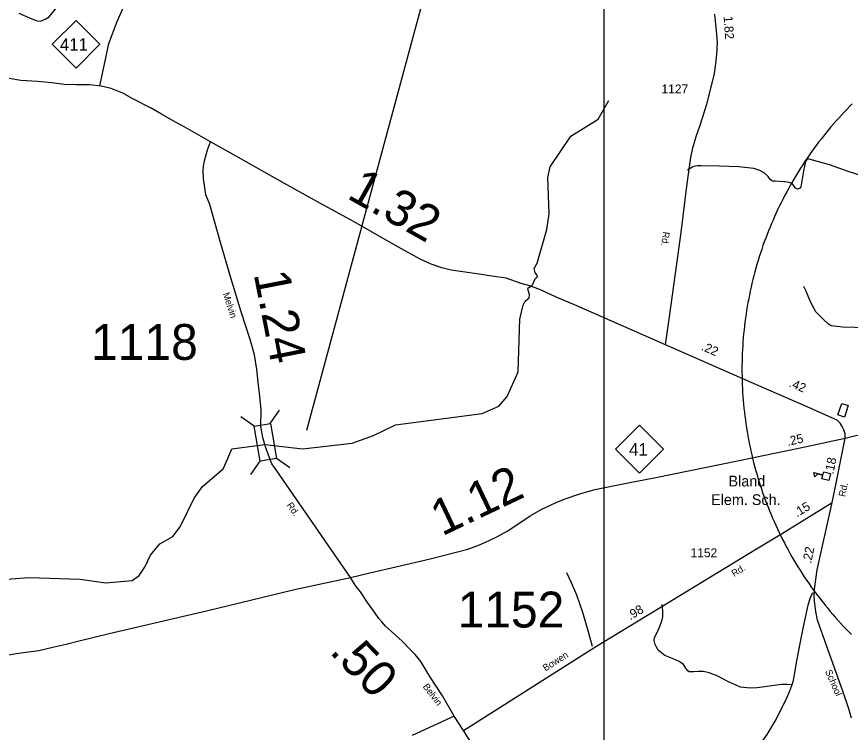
# Model space of a CAD drawing. Extents: x 2093524 to 2270757, y 289120 to 570408.
# Drawn here: x 2224567 to 2236187, y 351730 to 361713 of the extents above; entities that cross this region are included whole.
import ezdxf

# ---------------------------------------------------------------- set-up
doc = ezdxf.new("R2010")
doc.units = 0
for name, color, linetype in [('Exist Boundary Political City Limit New', 7, 'Continuous'), ('Exist Cultural Educational Facility Elementary CELL', 7, 'Continuous'), ('Exist Cultural Educational Facility Elementary Label', 7, 'Continuous'), ('Exist Hydrographic Creek Single Shore', 7, 'Continuous'), ('Exist Road Non-System Type 51', 7, 'Continuous'), ('Exist Road Primary NC Attributed', 7, 'Continuous'), ('Exist Road Primary NC Mileage Hundredths English Label', 7, 'Continuous'), ('Exist Road Primary NC Shield CELL', 7, 'Continuous'), ('Exist Road Primary NC Shield Number Label', 7, 'Continuous'), ('Exist Road Secondary Mileage Hundredths English Label', 7, 'Continuous'), ('Exist Road Secondary Structure Standard Bridge CELL', 7, 'Continuous'), ('Exist Road Secondary Structure Standard Bridge Number Label', 7, 'Continuous'), ('Exist Road Secondary Type 51 Attributed', 7, 'Continuous'), ('Exist Road Secondary Type 51 Label', 7, 'Continuous'), ('Exist Road Secondary Type 51 Number Label', 7, 'Continuous'), ('Exist Utilities Telephone Line', 7, 'Continuous'), ('Map Preparation Boundary City Limit Buffer Line', 7, 'Continuous'), ('Map Preparation Inset Cut Line', 7, 'Continuous')]:
    doc.layers.add(name, color=color, linetype=linetype)

msp = doc.modelspace()

# ---------------------------------------------------------------- linework, layer by layer
at = {"layer": 'Exist Boundary Political City Limit New'}
for points in [[(2236215, 360497), (2236176, 360458), (2236138, 360419), (2236100, 360379), (2236063, 360339), (2236026, 360299), (2235989, 360258), (2235953, 360216), (2235918, 360175), (2235882, 360133), (2235848, 360090), (2235813, 360048)], [(2235813, 360048), (2235779, 360005), (2235746, 359961), (2235713, 359917), (2235680, 359873), (2235648, 359829), (2235617, 359784), (2235586, 359739), (2235555, 359693), (2235525, 359648), (2235495, 359602), (2235466, 359555), (2235438, 359508), (2235409, 359461), (2235382, 359414), (2235354, 359367), (2235328, 359319), (2235301, 359271), (2235276, 359222), (2235250, 359174), (2235226, 359125), (2235202, 359075), (2235178, 359026), (2235155, 358976), (2235132, 358926), (2235110, 358876), (2235088, 358826), (2235068, 358775), (2235047, 358724), (2235027, 358673), (2235008, 358622), (2234988, 358571), (2234970, 358519), (2234952, 358467), (2234935, 358415), (2234918, 358363), (2234902, 358311), (2234886, 358258), (2234872, 358205), (2234857, 358153), (2234843, 358100), (2234830, 358046), (2234816, 357993), (2234804, 357940), (2234792, 357886), (2234781, 357833), (2234771, 357779), (2234760, 357725), (2234751, 357671), (2234742, 357617), (2234734, 357563), (2234726, 357508), (2234719, 357454), (2234712, 357400), (2234706, 357345), (2234700, 357291), (2234696, 357236), (2234691, 357181), (2234687, 357127), (2234684, 357072), (2234682, 357017), (2234679, 356963), (2234678, 356908), (2234677, 356853), (2234676, 356798), (2234677, 356743), (2234678, 356689), (2234679, 356634), (2234681, 356579), (2234683, 356524), (2234686, 356470), (2234690, 356415), (2234694, 356360), (2234699, 356306), (2234704, 356251), (2234710, 356197), (2234717, 356142), (2234724, 356088), (2234732, 356033), (2234740, 355979), (2234748, 355925), (2234758, 355871), (2234768, 355817), (2234778, 355763), (2234789, 355710), (2234801, 355656), (2234813, 355603), (2234826, 355549), (2234839, 355496), (2234853, 355443), (2234867, 355390), (2234882, 355338), (2234898, 355285), (2234914, 355233), (2234930, 355180), (2234947, 355128), (2234965, 355076), (2234983, 355025), (2235002, 354973), (2235021, 354922)], [(2235021, 354922), (2235041, 354871), (2235061, 354820), (2235082, 354769), (2235104, 354719), (2235126, 354669), (2235148, 354619), (2235171, 354569), (2235194, 354519), (2235218, 354470), (2235243, 354421), (2235268, 354372), (2235294, 354324), (2235320, 354276), (2235346, 354228), (2235373, 354180), (2235401, 354133), (2235429, 354086), (2235458, 354039), (2235486, 353992), (2235516, 353946), (2235546, 353900), (2235576, 353855), (2235608, 353809), (2235639, 353765), (2235671, 353720), (2235703, 353676), (2235736, 353632), (2235770, 353588), (2235803, 353545), (2235837, 353502), (2235872, 353460), (2235907, 353418), (2235942, 353376), (2235978, 353335), (2236015, 353294), (2236052, 353253), (2236089, 353213), (2236126, 353173), (2236165, 353134), (2236203, 353094)]]:
    msp.add_lwpolyline(points, dxfattribs=at)
at = {"layer": 'Exist Cultural Educational Facility Elementary CELL'}
msp.add_lwpolyline([(2235886, 355243), (2235791, 355268), (2235802, 355312), (2235730, 355331), (2235694, 355292), (2235680, 355354), (2235805, 355322), (2235816, 355366), (2235911, 355342)], close=True, dxfattribs=at)
at = {"layer": 'Exist Hydrographic Creek Single Shore'}
for p, q in [((2224147, 353850), (2224738, 353888)), ((2224738, 353888), (2225451, 353867)), ((2225451, 353867), (2225810, 353814))]:
    msp.add_line(p, q, dxfattribs=at)
for points in [[(2228026, 355747), (2228552, 355685), (2229242, 355766), (2229541, 355869), (2229848, 356020), (2231055, 356180), (2231287, 356280), (2231403, 356416), (2231558, 356757), (2231581, 357495), (2231627, 357687), (2231653, 357745), (2231709, 357793), (2231714, 357839), (2231692, 357912), (2231698, 357932), (2231754, 357965), (2231798, 358066), (2231828, 358082), (2231818, 358110), (2231793, 358143), (2231780, 358198), (2231821, 358273), (2231959, 358743), (2231990, 358963), (2231970, 359468), (2232002, 359618), (2232290, 360046), (2232671, 360284), (2232819, 360544)], [(2225810, 353814), (2226176, 353849), (2226275, 353916), (2226358, 354043), (2226431, 354202), (2226563, 354360), (2226746, 354461), (2226845, 354597), (2227041, 354997), (2227157, 355158), (2227446, 355408), (2227512, 355551), (2227568, 355686), (2228026, 355747)]]:
    msp.add_lwpolyline(points, dxfattribs=at)
at = {"layer": 'Exist Road Non-System Type 51'}
for points in [[(2225725, 360748), (2225789, 361052), (2225852, 361341), (2225968, 361645), (2226078, 361897), (2226345, 362312), (2226676, 362910), (2226881, 363320), (2227012, 363566), (2227122, 363739), (2227112, 363797), (2227022, 363970), (2226897, 364180), (2226823, 364243), (2226781, 364485), (2226755, 364574)], [(2224599, 361764), (2224748, 361696), (2224849, 361655), (2224897, 361652), (2224932, 361663), (2224964, 361677), (2225019, 361712), (2225210, 361950)], [(2236449, 359461), (2236156, 359554), (2235895, 359648), (2235647, 359718), (2235601, 359728), (2235575, 359712), (2235563, 359692), (2235536, 359561), (2235496, 359341), (2235482, 359321), (2235468, 359311), (2235450, 359309), (2235424, 359321), (2235414, 359337), (2235380, 359380), (2235360, 359392), (2235337, 359402), (2235270, 359408), (2235256, 359409), (2235139, 359418), (2235106, 359420), (2235087, 359426), (2235069, 359440), (2235041, 359484), (2234985, 359533), (2234926, 359569), (2234842, 359596), (2234632, 359620), (2234360, 359626), (2234110, 359632), (2234056, 359631), (2234030, 359629), (2233994, 359617), (2233917, 359574)], [(2239177, 357820), (2239037, 357793), (2238758, 357720), (2238478, 357644), (2238247, 357566), (2238028, 357485), (2237860, 357415), (2237727, 357352), (2237653, 357327), (2237586, 357317), (2237401, 357322), (2236879, 357355), (2236476, 357366), (2236251, 357376), (2236079, 357383), (2235960, 357394), (2235921, 357399), (2235883, 357423), (2235807, 357493), (2235708, 357598), (2235633, 357733), (2235566, 357894), (2235541, 357948)], [(2232233, 353961), (2232298, 353822), (2232372, 353648), (2232455, 353407), (2232538, 353116), (2232591, 352932)], [(2235658, 353677), (2235626, 353607), (2235593, 353504), (2235528, 353204), (2235489, 352994), (2235435, 352726), (2235399, 352507), (2235388, 352437), (2235372, 352391)], [(2235372, 352391), (2235306, 352398), (2235228, 352396), (2235124, 352385), (2234997, 352366), (2234883, 352351), (2234793, 352346), (2234655, 352361), (2234480, 352440), (2234342, 352515), (2234219, 352562), (2234141, 352577), (2234073, 352581), (2234007, 352576), (2233975, 352572), (2233943, 352575), (2233921, 352587), (2233893, 352625), (2233861, 352677), (2233800, 352720), (2233718, 352756), (2233604, 352803), (2233560, 352834), (2233509, 352876), (2233479, 352928), (2233465, 352957), (2233454, 353013), (2233460, 353055), (2233493, 353124), (2233536, 353222), (2233566, 353300), (2233576, 353342), (2233575, 353422), (2233564, 353514)], [(2235372, 352391), (2235347, 352327), (2235302, 352218), (2235235, 352070), (2235150, 351908), (2235024, 351702), (2234844, 351443), (2234615, 351116)], [(2230666, 351955), (2230080, 351687)]]:
    msp.add_lwpolyline(points, dxfattribs=at)
at = {"layer": 'Exist Road Primary NC Attributed'}
for points in [[(2227268, 359968), (2226911, 360174), (2226771, 360247), (2226586, 360352), (2226441, 360436), (2226188, 360569), (2226048, 360648), (2225885, 360713), (2225743, 360744), (2225582, 360763), (2225399, 360761), (2225231, 360769), (2225055, 360788), (2224857, 360810), (2224627, 360825), (2224461, 360849)], [(2233609, 357135), (2232377, 357681), (2232078, 357806), (2231871, 357901), (2231719, 357957), (2231601, 357992), (2231390, 358065), (2231192, 358094), (2231014, 358123), (2230788, 358153), (2230622, 358177), (2230495, 358209), (2230344, 358260), (2230190, 358331), (2229890, 358499), (2229260, 358854), (2228761, 359131), (2228300, 359387), (2227659, 359750), (2227268, 359968)], [(2236116, 355834), (2236115, 355893), (2236097, 355950), (2236074, 355995), (2236044, 356045), (2236005, 356084), (2235511, 356304), (2234838, 356597), (2233609, 357135)], [(2236116, 355834), (2236264, 355870), (2236392, 355886), (2236527, 355880), (2236770, 355821), (2236983, 355790), (2237089, 355785), (2237236, 355785), (2237372, 355800), (2237585, 355818), (2237734, 355849), (2237926, 355907), (2239913, 356790)], [(2229219, 353891), (2229488, 353953), (2229853, 354038), (2230330, 354152), (2230710, 354246), (2230856, 354286), (2230993, 354338), (2231093, 354379), (2231249, 354454), (2231413, 354540), (2231726, 354749), (2231879, 354840), (2232086, 354937), (2232197, 354983), (2232416, 355057), (2232628, 355116), (2232858, 355164), (2233112, 355217), (2233453, 355278), (2234637, 355521), (2235513, 355704), (2236116, 355834)], [(2220323, 352288), (2220644, 352523), (2220828, 352618), (2221023, 352690), (2221242, 352735), (2221482, 352746), (2222427, 352759), (2223247, 352763), (2223570, 352770), (2224250, 352785), (2224420, 352807), (2224627, 352837), (2224876, 352873), (2225091, 352921), (2225257, 352958), (2225437, 353005), (2225858, 353107), (2227230, 353431), (2228438, 353724), (2229219, 353891)]]:
    msp.add_lwpolyline(points, dxfattribs=at)
at = {"layer": 'Exist Road Primary NC Shield CELL'}
for points in [[(2225061, 361328), (2225394, 361661), (2225727, 361328), (2225394, 360995)], [(2232916, 355680), (2233249, 356013), (2233582, 355680), (2233249, 355347)]]:
    msp.add_lwpolyline(points, close=True, dxfattribs=at)
at = {"layer": 'Exist Road Secondary Structure Standard Bridge CELL'}
for p, q in [((2228101, 356038), (2228231, 356223)), ((2227878, 355999), (2227693, 356129)), ((2227832, 355326), (2227962, 355511)), ((2228375, 355420), (2228190, 355551))]:
    msp.add_line(p, q, dxfattribs=at)
msp.add_lwpolyline([(2227962, 355511), (2227877, 355999), (2228105, 356039), (2228190, 355551)], close=True, dxfattribs=at)
at = {"layer": 'Exist Road Secondary Structure Standard Bridge Number Label'}
msp.add_line((2228610, 355943), (2230532, 363052), dxfattribs=at)
at = {"layer": 'Exist Road Secondary Type 51 Attributed'}
for points in [[(2233609, 357135), (2233667, 357526), (2233829, 358703), (2233904, 359313), (2233940, 359587), (2233963, 359747), (2233993, 359883), (2234040, 360042), (2234095, 360200), (2234187, 360493), (2234262, 360785), (2234293, 360921), (2234312, 361054), (2234325, 361192), (2234334, 361354), (2234322, 361516), (2234300, 361747)], [(2228026, 355747), (2227999, 355844), (2227972, 355997), (2227974, 356231), (2227957, 356419), (2227935, 356617), (2227916, 356791), (2227880, 356997), (2227823, 357208), (2227697, 357595), (2227554, 358071), (2227410, 358564), (2227260, 359092), (2227205, 359229), (2227173, 359454), (2227167, 359561), (2227170, 359629), (2227183, 359701), (2227228, 359857), (2227268, 359968)], [(2235932, 354934), (2235972, 355112), (2236116, 355834)], [(2229219, 353891), (2228193, 355376), (2228126, 355475), (2228106, 355522), (2228041, 355697), (2228026, 355747)], [(2230794, 351758), (2232627, 352919), (2233599, 353508), (2234881, 354291), (2235229, 354497), (2235932, 354934)], [(2236202, 351928), (2236167, 352060), (2236085, 352305), (2235856, 352943), (2235729, 353294), (2235705, 353416), (2235690, 353563), (2235683, 353639), (2235690, 353725), (2235725, 353996), (2235932, 354934)], [(2230794, 351758), (2230666, 351955), (2230502, 352238), (2230325, 352509), (2230202, 352717), (2230120, 352816), (2230056, 352882), (2229946, 352995), (2229836, 353094), (2229706, 353209), (2229655, 353270), (2229615, 353318), (2229553, 353405), (2229455, 353540), (2229358, 353690), (2229287, 353784), (2229219, 353891)], [(2231314, 350923), (2230794, 351758)]]:
    msp.add_lwpolyline(points, dxfattribs=at)
at = {"layer": 'Exist Utilities Telephone Line'}
msp.add_lwpolyline([(2236158, 356290), (2236104, 356126), (2236014, 356159), (2236068, 356319), (2236158, 356290)], dxfattribs=at)
at = {"layer": 'Map Preparation Boundary City Limit Buffer Line'}
for points in [[(2236215, 360497), (2236176, 360458), (2236138, 360419), (2236100, 360379), (2236063, 360339), (2236026, 360299), (2235989, 360258), (2235953, 360216), (2235918, 360175), (2235882, 360133), (2235848, 360090), (2235813, 360048)], [(2235813, 360048), (2235779, 360005), (2235746, 359961), (2235713, 359917), (2235680, 359873), (2235648, 359829), (2235617, 359784), (2235586, 359739), (2235555, 359693), (2235525, 359648), (2235495, 359602), (2235466, 359555), (2235438, 359508), (2235409, 359461), (2235382, 359414), (2235354, 359367), (2235328, 359319), (2235301, 359271), (2235276, 359222), (2235250, 359174), (2235226, 359125), (2235202, 359075), (2235178, 359026), (2235155, 358976), (2235132, 358926), (2235110, 358876), (2235088, 358826), (2235068, 358775), (2235047, 358724), (2235027, 358673), (2235008, 358622), (2234988, 358571), (2234970, 358519), (2234952, 358467), (2234935, 358415), (2234918, 358363), (2234902, 358311), (2234886, 358258), (2234872, 358205), (2234857, 358153), (2234843, 358100), (2234830, 358046), (2234816, 357993), (2234804, 357940), (2234792, 357886), (2234781, 357833), (2234771, 357779), (2234760, 357725), (2234751, 357671), (2234742, 357617), (2234734, 357563), (2234726, 357508), (2234719, 357454), (2234712, 357400), (2234706, 357345), (2234700, 357291), (2234696, 357236), (2234691, 357181), (2234687, 357127), (2234684, 357072), (2234682, 357017), (2234679, 356963), (2234678, 356908), (2234677, 356853), (2234676, 356798), (2234677, 356743), (2234678, 356689), (2234679, 356634), (2234681, 356579), (2234683, 356524), (2234686, 356470), (2234690, 356415), (2234694, 356360), (2234699, 356306), (2234704, 356251), (2234710, 356197), (2234717, 356142), (2234724, 356088), (2234732, 356033), (2234740, 355979), (2234748, 355925), (2234758, 355871), (2234768, 355817), (2234778, 355763), (2234789, 355710), (2234801, 355656), (2234813, 355603), (2234826, 355549), (2234839, 355496), (2234853, 355443), (2234867, 355390), (2234882, 355338), (2234898, 355285), (2234914, 355233), (2234930, 355180), (2234947, 355128), (2234965, 355076), (2234983, 355025), (2235002, 354973), (2235021, 354922)], [(2235021, 354922), (2235041, 354871), (2235061, 354820), (2235082, 354769), (2235104, 354719), (2235126, 354669), (2235148, 354619), (2235171, 354569), (2235194, 354519), (2235218, 354470), (2235243, 354421), (2235268, 354372), (2235294, 354324), (2235320, 354276), (2235346, 354228), (2235373, 354180), (2235401, 354133), (2235429, 354086), (2235458, 354039), (2235486, 353992), (2235516, 353946), (2235546, 353900), (2235576, 353855), (2235608, 353809), (2235639, 353765), (2235671, 353720), (2235703, 353676), (2235736, 353632), (2235770, 353588), (2235803, 353545), (2235837, 353502), (2235872, 353460), (2235907, 353418), (2235942, 353376), (2235978, 353335), (2236015, 353294), (2236052, 353253), (2236089, 353213), (2236126, 353173), (2236165, 353134), (2236203, 353094)]]:
    msp.add_lwpolyline(points, dxfattribs=at)
at = {"layer": 'Map Preparation Inset Cut Line'}
msp.add_lwpolyline([(2232756, 363036), (2246077, 363036), (2246077, 350982), (2232756, 350982)], close=True, dxfattribs=at)

# ---------------------------------------------------------------- texts
at = {"layer": 'Exist Cultural Educational Facility Elementary Label'}
for s, p in [('Bland', (2234489, 355160)), ('Elem. Sch.', (2234246, 354901))]:
    msp.add_text(s, height=150, dxfattribs=at).set_placement(p)
at = {"layer": 'Exist Road Primary NC Mileage Hundredths English Label'}
for s, height, rotation, p in [('1.32', 500, 330.717, (2229155, 359188)), ('.22', 125, 336.3276, (2234100, 357068)), ('.42', 125, 337.1213, (2235323, 356557)), ('.25', 125, 12.3127, (2235315, 355725)), ('1.12', 500, 25.479, (2230496, 354462))]:
    msp.add_text(s, height=height, rotation=rotation, dxfattribs=at).set_placement(p)
at = {"layer": 'Exist Road Primary NC Shield Number Label'}
for s, p in [('411', (2225170, 361238)), ('41', (2233103, 355590))]:
    msp.add_text(s, height=175, dxfattribs=at).set_placement(p)
at = {"layer": 'Exist Road Secondary Mileage Hundredths English Label'}
for s, height, rotation, p in [('1.82', 125, 273.965, (2234421, 361718)), ('1.24', 500, 281.0598, (2227869, 358125)), ('.18', 125, 78.7419, (2235950, 355324)), ('.15', 125, 30.8153, (2235443, 354728)), ('.22', 125, 78.6731, (2235641, 354078)), ('.98', 125, 31.2166, (2233120, 353291)), ('.50', 500, 313.9584, (2228914, 352846))]:
    msp.add_text(s, height=height, rotation=rotation, dxfattribs=at).set_placement(p)
at = {"layer": 'Exist Road Secondary Type 51 Label'}
for s, rotation, p in [('Rd.', 262.9904, (2233576, 358718)), ('Melvin', 288.0731, (2227438, 357849)), ('Rd.', 77.8022, (2236114, 355010)), ('Rd.', 304.2987, (2228326, 354899)), ('Rd.', 31.3224, (2234567, 353897)), ('Bowen', 32.2627, (2231938, 352578)), ('School', 293.244, (2235834, 352582)), ('Belvin', 307.2753, (2230223, 352367))]:
    msp.add_text(s, height=95, rotation=rotation, dxfattribs=at).set_placement(p)
at = {"layer": 'Exist Road Secondary Type 51 Number Label'}
for s, height, p in [('1127', 125, (2233555, 360642)), ('1118', 500, (2225604, 356926)), ('1152', 125, (2233960, 354172)), ('1152', 500, (2230713, 353193))]:
    msp.add_text(s, height=height, dxfattribs=at).set_placement(p)

doc.saveas('drawing.dxf')
